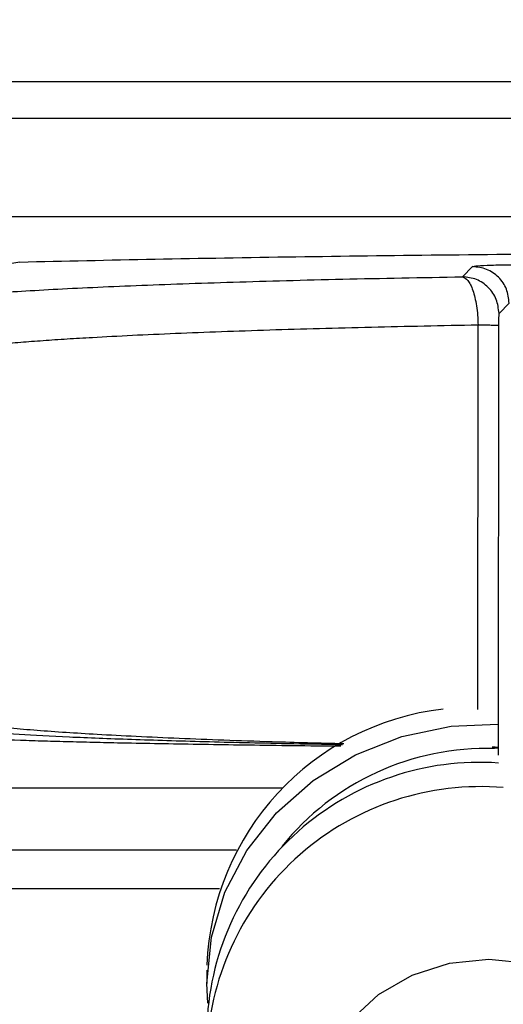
# Model space of a CAD drawing. Header units: inches. Extents: x 144.9 to 238.4, y 214.8 to 247.7.
# Tile 384 of 405: x 201.9258 to 201.9743, y 244.8844 to 244.983. Entities that reach past the tile are written whole.
import ezdxf

# ---------------------------------------------------------------- set-up
doc = ezdxf.new("R2010")
doc.units = ezdxf.units.IN
doc.header["$LTSCALE"] = 0.25
doc.header["$MEASUREMENT"] = 0
doc.layers.add('ANNOTATIONS', color=1, linetype='Continuous')
doc.layers.add('MOTOR LH', color=7, linetype='Continuous')
doc.styles.add('ARIAL', font='arial.ttf', dxfattribs={"height": 0.09375})
doc.dimstyles.new('STANDARD$0', dxfattribs={"dimtxt": 0.09375, "dimasz": 0.09375, "dimexe": 0.03125, "dimexo": 0.046875, "dimgap": 0.09, "dimtad": 0, "dimtih": 1, "dimtoh": 1, "dimdec": 4, "dimzin": 0, "dimdsep": 46, "dimtxsty": 'ARIAL', "dimcen": 0.09, "dimadec": 0, "dimazin": 0, "dimtfac": 1, "dimtdec": 4, "dimtofl": 0, "dimtmove": 0, "dimatfit": 1, "dimfxl": 1, "dimtolj": 1, "dimtzin": 0, "dimarcsym": 0})

# ---------------------------------------------------------------- blocks, each defined once
blk = doc.blocks.new('*D16')
at = {"layer": 'ANNOTATIONS', "color": 0, "lineweight": -2, "transparency": 16777216}
for p, q in [((201.5477568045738, 244.7210665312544), (201.5477568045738, 245.6873671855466)), ((202.6883818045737, 243.5376739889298), (202.6883818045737, 245.6873671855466)), ((201.6415068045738, 245.6561171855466), (201.832959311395, 245.6561171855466)), ((202.5946318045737, 245.6561171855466), (202.4031792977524, 245.6561171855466))]:
    blk.add_line(p, q, dxfattribs=at)
at = {"layer": 'ANNOTATIONS', "color": 0, "transparency": 16777216}
for points in [[(201.6415068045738, 245.6717421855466), (201.6415068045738, 245.6404921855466), (201.5477568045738, 245.6561171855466)], [(202.5946318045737, 245.6717421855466), (202.5946318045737, 245.6404921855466), (202.6883818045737, 245.6561171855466)]]:
    blk.add_solid(points, dxfattribs=at)
at = {"layer": 'defpoints', "color": 0, "transparency": 16777216}
for p in [(201.5477568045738, 245.6561171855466), (201.5477568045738, 244.6741915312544), (202.6883818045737, 243.4907989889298)]:
    blk.add_point(p, dxfattribs=at)
at = {"layer": 'ANNOTATIONS', "color": 0, "transparency": 16777216, "insert": (202.1180693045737, 245.6561171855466), "char_height": 0.09375, "attachment_point": 5, "style": 'ARIAL'}
blk.add_mtext('\\A1;18 5/8"', dxfattribs=at)
blk = doc.blocks.new('*D18')
at = {"layer": 'ANNOTATIONS', "color": 0, "lineweight": -2, "transparency": 16777216}
for p, q in [((201.2594214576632, 244.7850832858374), (201.2594214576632, 246.0537298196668)), ((202.6883818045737, 243.5376739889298), (202.6883818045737, 246.0537298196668)), ((201.3531714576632, 246.0224798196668), (201.7695598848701, 246.0224798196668)), ((202.5946318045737, 246.0224798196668), (202.1782433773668, 246.0224798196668))]:
    blk.add_line(p, q, dxfattribs=at)
at = {"layer": 'ANNOTATIONS', "color": 0, "transparency": 16777216}
for points in [[(201.3531714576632, 246.0381048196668), (201.3531714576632, 246.0068548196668), (201.2594214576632, 246.0224798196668)], [(202.5946318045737, 246.0381048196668), (202.5946318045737, 246.0068548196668), (202.6883818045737, 246.0224798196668)]]:
    blk.add_solid(points, dxfattribs=at)
at = {"layer": 'defpoints', "color": 0, "transparency": 16777216}
for p in [(202.6883818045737, 246.0224798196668), (201.2594214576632, 244.7382082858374), (202.6883818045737, 243.4907989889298)]:
    blk.add_point(p, dxfattribs=at)
at = {"layer": 'ANNOTATIONS', "color": 0, "transparency": 16777216, "insert": (201.9739016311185, 246.0224798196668), "char_height": 0.09375, "attachment_point": 5, "style": 'ARIAL'}
blk.add_mtext('\\A1;24""', dxfattribs=at)

msp = doc.modelspace()

# ---------------------------------------------------------------- linework, layer by layer
at = {"layer": 'MOTOR LH'}
for p, q in [((201.8457083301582, 244.9768490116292), (202.1828146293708, 244.9768490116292)), ((202.1665415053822, 244.9731580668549), (201.861981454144, 244.9731580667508)), ((201.8681075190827, 244.9633155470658), (202.1604154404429, 244.9633155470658)), ((201.9258224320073, 244.9587672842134), (201.9023091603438, 244.9547930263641)), ((201.9701670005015, 244.9572910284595), (201.97118733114, 244.9583113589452)), ((201.9748514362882, 244.9546472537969), (201.9738311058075, 244.9536269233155)), ((201.9717157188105, 244.9139441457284), (201.9717304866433, 244.952448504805)), ((201.9737831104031, 244.9523844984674), (201.9737539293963, 244.910163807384)), ((201.9737539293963, 244.9101638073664), (201.9737538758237, 244.9100833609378)), ((201.9737538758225, 244.910083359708), (201.9737572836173, 244.9093751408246)), ((201.9521840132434, 244.906084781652), (201.9183741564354, 244.906084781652)), ((201.9144659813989, 244.8999041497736), (201.9475285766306, 244.8999041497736)), ((201.9458306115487, 244.8959917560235), (201.9130488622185, 244.8959917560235)), ((201.9445769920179, 244.8878271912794), (201.9445769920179, 244.8864998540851))]:
    msp.add_line(p, q, dxfattribs=at)
at = {"layer": 'MOTOR LH', "flags": 128}
for points in [[(201.9446567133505, 244.8845473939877), (201.9445769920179, 244.8864998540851), (201.9450309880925, 244.8911436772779), (201.9463783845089, 244.8956382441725), (201.9485758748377, 244.8998390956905), (201.9515528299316, 244.9036112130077), (201.9552135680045, 244.9068333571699), (201.9594404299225, 244.9094019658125), (201.9640975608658, 244.9112344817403), (201.969035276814, 244.9122720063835), (201.9737074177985, 244.9124947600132)], [(201.9551306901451, 244.8736743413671), (201.9555390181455, 244.8762633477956), (201.9568505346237, 244.8797138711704), (201.9589631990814, 244.882809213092), (201.9617710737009, 244.8853941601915), (201.9651333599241, 244.8873390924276), (201.9688814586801, 244.8885464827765), (201.9728274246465, 244.8889557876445), (201.976773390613, 244.8885464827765), (201.980521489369, 244.8873390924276), (201.9838837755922, 244.8853941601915), (201.9866916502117, 244.882809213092), (201.9888043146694, 244.8797138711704), (201.9901158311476, 244.8762633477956), (201.9905241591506, 244.87367434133)]]:
    msp.add_lwpolyline(points, dxfattribs=at)
at = {"layer": 'MOTOR LH'}
for centre, radius, start, end in [((201.9713431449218, 244.8873907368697), 0.02678263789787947, 96.63085867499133, 177.9896224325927), ((201.972557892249, 244.8837341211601), 0.02630657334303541, 88.19131992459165, 141.133286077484), ((201.9718862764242, 244.8813139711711), 0.02733931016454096, 86.03113384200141, 177.3144663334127), ((201.9719894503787, 244.8787754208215), 0.02744711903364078, 85.2525731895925, 177.1202588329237)]:
    msp.add_arc(centre, radius, start, end, dxfattribs=at)
for points, knots in [([(201.9258224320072, 244.9587672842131), (201.9302847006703, 244.958868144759), (201.9391352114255, 244.95906819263), (201.9533096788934, 244.95930465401), (201.9679732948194, 244.9594938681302), (201.9831207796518, 244.9596285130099), (201.9986394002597, 244.9597139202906), (202.0090636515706, 244.9597245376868), (202.0142614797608, 244.9597298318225)], [0, 0, 0, 0, 0.169500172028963, 0.3361884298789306, 0.5000034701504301, 0.6675452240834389, 0.8342285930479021, 1, 1, 1, 1]), ([(201.97118733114, 244.9583113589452), (201.9713019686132, 244.9583385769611), (201.9715317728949, 244.9583931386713), (201.9729580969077, 244.9584612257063), (201.974956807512, 244.9585086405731), (201.97652718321, 244.9585147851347), (201.9773105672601, 244.9585178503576)], [0, 0, 0, 0, 0.2494226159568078, 0.4999969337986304, 0.7505727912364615, 1, 1, 1, 1]), ([(201.9127073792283, 244.9542157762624), (201.9130453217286, 244.9543761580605), (201.9137216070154, 244.9546971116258), (201.9170950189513, 244.9551669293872), (201.9221300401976, 244.9556172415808), (201.9289033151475, 244.9560392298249), (201.9372370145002, 244.9564255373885), (201.9470106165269, 244.9567676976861), (201.9579625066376, 244.9570646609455), (201.9661005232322, 244.9572156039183), (201.9701670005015, 244.9572910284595)], [0, 0, 0, 0, 0.1249344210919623, 0.2500168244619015, 0.375106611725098, 0.5001337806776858, 0.6251422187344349, 0.7501290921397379, 0.8751422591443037, 1, 1, 1, 1]), ([(201.9701670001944, 244.9572910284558), (201.9703531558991, 244.9572087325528), (201.9707296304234, 244.9570423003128), (201.9712380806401, 244.955984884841), (201.9715464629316, 244.9546794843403), (201.9716956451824, 244.9534438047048), (201.9717188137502, 244.952781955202), (201.971730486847, 244.9524484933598)], [0, 0, 0, 0, 0.2381195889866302, 0.4815643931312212, 0.7350292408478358, 0.866498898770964, 1, 1, 1, 1]), ([(201.9738311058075, 244.95362692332), (201.9738245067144, 244.9536015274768), (201.9738117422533, 244.9535524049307), (201.9737960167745, 244.9532498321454), (201.9737854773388, 244.9528453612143), (201.9737838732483, 244.9525330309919), (201.9737831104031, 244.9523844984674)], [0, 0, 0, 0, 0.2787216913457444, 0.5391244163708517, 0.7808248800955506, 1, 1, 1, 1]), ([(201.971730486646, 244.9524485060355), (201.9681199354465, 244.9523772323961), (201.9607449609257, 244.9522316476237), (201.9523436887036, 244.9519933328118), (201.9459578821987, 244.951776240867), (201.941354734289, 244.9515962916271), (201.937024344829, 244.9514014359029), (201.9334502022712, 244.9512144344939), (201.9305154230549, 244.9510385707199), (201.9281094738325, 244.9508764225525), (201.9258545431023, 244.9507033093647), (201.9237871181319, 244.9505192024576), (201.9217946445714, 244.9503086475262), (201.9199081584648, 244.9500540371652), (201.918252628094, 244.949739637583), (201.9178451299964, 244.9495083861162), (201.9176248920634, 244.9493834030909)], [0, 0, 0, 0, 0.1174237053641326, 0.2398516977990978, 0.3029787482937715, 0.3673586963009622, 0.4329914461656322, 0.4998768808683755, 0.5460662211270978, 0.5941690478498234, 0.644185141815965, 0.6961142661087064, 0.7499561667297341, 0.8186203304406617, 0.9019708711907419, 1, 1, 1, 1]), ([(201.9737831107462, 244.9523844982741), (201.9737453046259, 244.952391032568), (201.9736697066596, 244.9524040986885), (201.9732288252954, 244.9524222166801), (201.9725859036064, 244.9524378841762), (201.9720156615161, 244.9524449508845), (201.9717304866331, 244.9524484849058)], [0, 0, 0, 0, 0.2500472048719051, 0.5000000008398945, 0.7499527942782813, 1, 1, 1, 1]), ([(201.9182549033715, 244.9132680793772), (201.9183677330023, 244.9131917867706), (201.9185836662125, 244.9130457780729), (201.9193460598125, 244.9128382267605), (201.9203025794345, 244.912651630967), (201.9213957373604, 244.9124860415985), (201.9228541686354, 244.9123018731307), (201.9248202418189, 244.9120985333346), (201.9274665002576, 244.9118757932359), (201.9303736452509, 244.9116700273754), (201.934846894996, 244.9113970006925), (201.9414860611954, 244.9110767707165), (201.9498689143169, 244.9107608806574), (201.9558649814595, 244.9106005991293), (201.95830255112, 244.9105354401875)], [0, 0, 0, 0, 0.07132953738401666, 0.1365103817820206, 0.195542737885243, 0.2484267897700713, 0.2951627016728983, 0.3742259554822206, 0.4497654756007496, 0.5217816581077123, 0.5902748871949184, 0.7465894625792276, 0.8969815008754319, 1, 1, 1, 1]), ([(201.9581404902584, 244.9104106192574), (201.9562656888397, 244.9104444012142), (201.9513100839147, 244.9105336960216), (201.9441905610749, 244.9107087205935), (201.9368498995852, 244.9109295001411), (201.9306089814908, 244.9111717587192), (201.9255597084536, 244.9114311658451), (201.9216475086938, 244.9117039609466), (201.9201453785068, 244.9118937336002), (201.9193937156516, 244.9119886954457)], [0, 0, 0, 0, 0.09160658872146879, 0.2421408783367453, 0.3936128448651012, 0.5450756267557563, 0.6958395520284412, 0.8477987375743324, 1, 1, 1, 1]), ([(201.9193955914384, 244.9112096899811), (201.9202527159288, 244.9111480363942), (201.9219039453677, 244.9110292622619), (201.9255343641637, 244.9108901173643), (201.9288295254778, 244.910788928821), (201.9314268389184, 244.9107196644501), (201.9341484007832, 244.910655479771), (201.9383496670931, 244.9105669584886), (201.9444925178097, 244.9104606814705), (201.9515970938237, 244.9103600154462), (201.9563725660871, 244.9103103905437), (201.9579885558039, 244.9102935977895)], [0, 0, 0, 0, 0.170782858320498, 0.3290090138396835, 0.4034486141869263, 0.47474953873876, 0.5429130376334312, 0.6079401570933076, 0.7669457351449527, 0.9211359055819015, 1, 1, 1, 1]), ([(201.9731555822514, 244.9102032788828), (201.9731603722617, 244.9102031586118), (201.9733792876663, 244.9101976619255), (201.9736272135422, 244.9101840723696), (201.9737116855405, 244.9101705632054), (201.9737539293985, 244.9101638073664)], [0, 0, 0, 0, 0.01105930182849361, 0.5054376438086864, 1, 1, 1, 1]), ([(201.9733746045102, 244.9101211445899), (201.9734552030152, 244.910117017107), (201.9736862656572, 244.9101051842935), (201.9737272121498, 244.910091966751), (201.9737538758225, 244.910083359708)], [0, 0, 0, 0, 0.3488166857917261, 1, 1, 1, 1])]:
    msp.add_open_spline(points, degree=3, knots=knots, dxfattribs=at)
for points in [[(201.9748514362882, 244.9546472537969), (201.9747958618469, 244.9551270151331), (201.9746847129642, 244.9560865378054), (201.973837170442, 244.95729709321), (201.9726266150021, 244.9581446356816), (201.9716670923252, 244.9582557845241), (201.9711873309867, 244.9583113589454)], [(201.9738311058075, 244.9536269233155), (201.9737755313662, 244.9541066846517), (201.9736643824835, 244.955066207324), (201.9728168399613, 244.9562767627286), (201.9716062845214, 244.9571243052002), (201.9706467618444, 244.9572354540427), (201.970167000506, 244.957291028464)]]:
    msp.add_open_spline(points, degree=3, dxfattribs=at)

# ---------------------------------------------------------------- dimensions: what is measured, and where the dimension line sits
at = {"layer": 'ANNOTATIONS'}
for base, p1, p2, text, picture, middle in [((202.6883818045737, 246.0224798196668), (201.2594214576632, 244.7382082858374), (202.6883818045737, 243.4907989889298), '24""', '*D18', (201.9739016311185, 246.0224798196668)), ((201.5477568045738, 245.6561171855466), (202.6883818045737, 243.4907989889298), (201.5477568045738, 244.6741915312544), '18 5/8"', '*D16', (202.1180693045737, 245.6561171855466))]:
    dim = msp.add_linear_dim(base=base, p1=p1, p2=p2, text=text, dimstyle='STANDARD$0', dxfattribs=at)
    dim.commit()
    dim.dimension.update_dxf_attribs({"geometry": picture, "text_midpoint": middle, "dimtype": 160})

doc.saveas('drawing.dxf')
